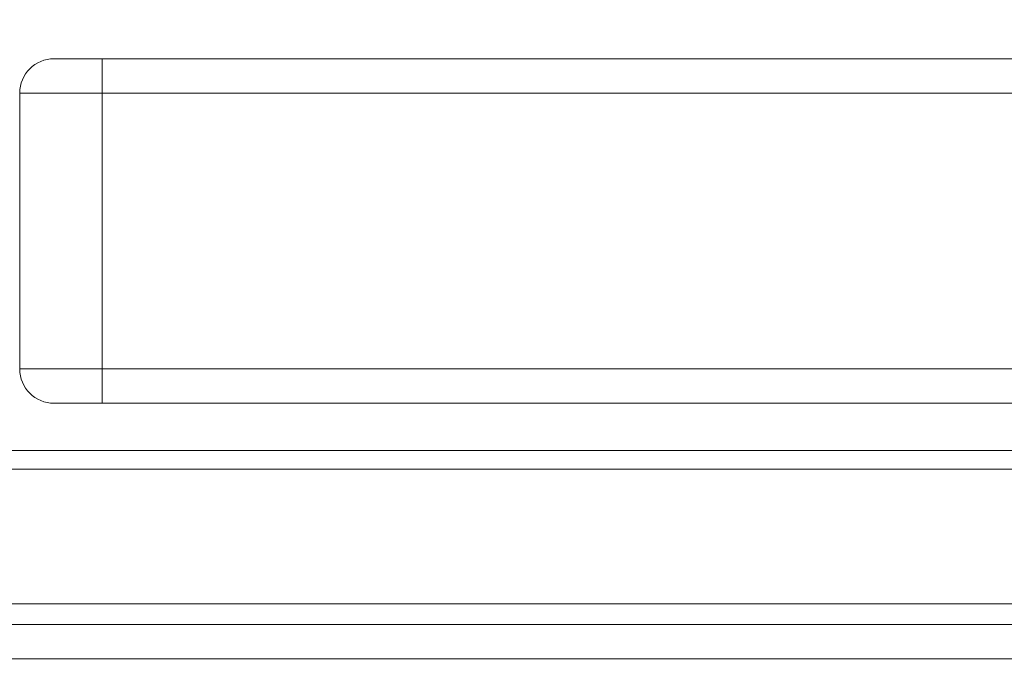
# Model space of a CAD drawing. Header units: millimetres. Extents: x 0 to 594, y 0 to 420.
# Tile 256 of 420: x 261.18 to 268.32, y 345.5 to 350.21. Entities that reach past the tile are written whole.
import ezdxf

# ---------------------------------------------------------------- set-up
doc = ezdxf.new("R2010")
doc.units = ezdxf.units.MM
doc.layers.add('1', color=7, linetype='Continuous', true_color=0xffffff)
doc.styles.add('Arial Unicode MS', font='txt')
doc.dimstyles.get("Standard").update_dxf_attribs({"dimtxt": 0.18, "dimasz": 0.18, "dimexe": 0.18, "dimexo": 0.0625, "dimgap": 0.09, "dimtad": 0, "dimtih": 1, "dimtoh": 1, "dimdec": 4, "dimzin": 0, "dimdsep": 46, "dimtxsty": 'Standard', "dimcen": 0.09, "dimadec": 0, "dimazin": 0, "dimtfac": 1, "dimtdec": 4, "dimtofl": 0, "dimtmove": 0, "dimatfit": 3, "dimfxl": 0, "dimtolj": 1, "dimtzin": 0, "dimarcsym": 0})

# ---------------------------------------------------------------- blocks, each defined once
blk = doc.blocks.new('_U0')
at = {"layer": '1', "color": 18, "lineweight": 13}
for p, q in [((147.6569, 304.1723), (147.6569, 390.192)), ((305.8469, 301.3923), (305.8469, 390.192)), ((147.6569, 388.192), (198.8518, 388.192)), ((305.8469, 388.192), (254.6521, 388.192))]:
    blk.add_line(p, q, dxfattribs=at)
at = {"layer": '1', "color": 18}
for points in [[(147.6569, 388.192), (151.1569, 389.1299), (151.1569, 387.2542)], [(305.8469, 388.192), (302.3469, 387.2542), (302.3469, 389.1299)]]:
    blk.add_solid(points, dxfattribs=at)
at = {"layer": '1', "color": 18, "linetype": 'Continuous', "lineweight": 13, "char_height": 3.5, "attachment_point": 7, "line_spacing_factor": 1.047437, "style": 'Arial Unicode MS'}
for s, insert in [('\\fArial Unicode MS|b0|i0;\\W1.0000;3.16', (200.5373, 385.5562)), ('\\fArial Unicode MS|b0|i0;\\W1.0000;LIFT POINT SPAN', (213.2036, 385.5562))]:
    blk.add_mtext(s, dxfattribs=dict(at, insert=insert))

msp = doc.modelspace()

# ---------------------------------------------------------------- linework, layer by layer
at = {"layer": '1', "color": 155, "linetype": 'Continuous', "lineweight": 13}
for p, q in [((261.43, 349.9283), (261.7782, 349.9283)), ((261.7782, 349.9283), (273.2229, 349.9283)), ((261.18, 349.6783), (261.18, 347.6783)), ((261.7769, 349.6783), (261.18, 349.6783)), ((261.7769, 349.6783), (261.7769, 347.6783)), ((273.2215, 349.6783), (261.7769, 349.6783)), ((261.18, 347.6783), (261.7769, 347.6783)), ((261.7769, 347.6783), (273.2215, 347.6783)), ((261.7782, 347.4283), (261.43, 347.4283)), ((273.2229, 347.4283), (261.7782, 347.4283)), ((260.4709, 345.9733), (273.8408, 345.9733)), ((273.8415, 345.8233), (260.4708, 345.8233)), ((260.4708, 345.5733), (273.8415, 345.5733))]:
    msp.add_line(p, q, dxfattribs=at)
for centre, start, end in [((261.43, 349.6783), 90, 180), ((261.43, 347.6783), 180, 270)]:
    msp.add_arc(centre, 0.25, start, end, dxfattribs=at)
for centre, start_param, end_param in [((261.7782, 349.6783), 0, 1.570796), ((261.7782, 347.6783), 1.570796, 3.141593)]:
    msp.add_ellipse(centre, major_axis=(0, 0.25), ratio=0.005236, start_param=start_param, end_param=end_param, dxfattribs=at)
for points, knots in [([(260.4411, 347.0868), (262.4004, 347.0868), (264.3678, 347.0868), (268.8367, 347.0868), (271.3404, 347.0869), (273.8415, 347.0869)], [0, 0, 0, 0, 0.441116, 0.441116, 1, 1, 1, 1]), ([(273.8413, 346.9515), (272.5894, 346.9515), (271.3376, 346.9515), (268.8357, 346.9515), (267.5856, 346.9515), (265.0885, 346.9515), (263.8415, 346.9515), (261.8863, 346.9515), (261.1765, 346.9515), (260.4677, 346.9515)], [0, 0, 0, 0, 0.280048, 0.280048, 0.560097, 0.560097, 0.840145, 0.840145, 1, 1, 1, 1])]:
    msp.add_open_spline(points, degree=3, knots=knots, dxfattribs=at)

# ---------------------------------------------------------------- dimensions: what is measured, and where the dimension line sits
at = {"layer": '1', "color": 18, "linetype": 'Continuous', "lineweight": 13}
dim = msp.add_linear_dim(base=(305.8469, 388.192), p1=(147.6569, 304.1723), p2=(305.8469, 301.3923), text=' <> \\fArial Unicode MS|b0|i0;\\C18;{\\H1.00x;\\fArial Unicode MS|b0|i0;LIFT POINT SPAN\\fArial Unicode MS|b0|i0;}\\C18;', dimstyle='Standard', override={"dimtxt": 3.5, "dimasz": 3.5, "dimexe": 2, "dimexo": 0, "dimgap": 1.5, "dimtih": 1, "dimtoh": 1, "dimdec": 2, "dimlfac": 0.02, "dimdsep": 46, "dimlunit": 2, "dimtxsty": 'Arial Unicode MS', "dimsah": 1, "dimse1": 0, "dimse2": 0, "dimsd1": 0, "dimsd2": 0, "dimclrd": 18, "dimclre": 18, "dimclrt": 18, "dimtol": 0, "dimtm": -0.1, "dimtfac": 1, "dimtdec": 2, "dimtofl": 1, "dimtmove": 0, "dimlwd": 13, "dimlwe": 13}, dxfattribs=at)
dim.commit()
dim.dimension.update_dxf_attribs({"geometry": '_U0', "text_midpoint": (226.7519, 388.192), "dimtype": 160})

doc.saveas('drawing.dxf')
